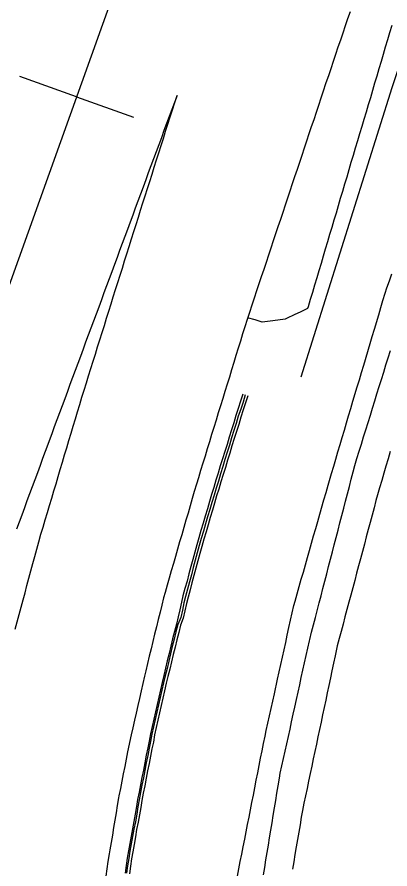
# Model space of a CAD drawing. Extents: x 1901471 to 1963503, y 756461 to 799997.
# Drawn here: x 1940875.5 to 1940925, y 780213.8 to 780327.1 of the extents above; entities that cross this region are included whole.
import ezdxf

# ---------------------------------------------------------------- set-up
doc = ezdxf.new("R2010")
doc.units = 0
for name, color, linetype in [('RD_EX_Conc', 7, 'Continuous'), ('RD_EX_DR_ErosCtrl', 7, 'Continuous'), ('RD_EX_GuardRail', 7, 'Continuous'), ('RD_EX_H2O', 7, 'Continuous'), ('RD_EX_Road', 7, 'Continuous'), ('RD_HC_Cl', 7, 'Continuous'), ('RD_HC_Data_Tic', 7, 'Continuous')]:
    doc.layers.add(name, color=color, linetype=linetype)

msp = doc.modelspace()

# ---------------------------------------------------------------- linework, layer by layer
at = {"layer": 'RD_EX_Conc'}
for points in [[(1940905.45, 780276.97), (1940905.15, 780276.01), (1940904.84, 780275.06), (1940904.5, 780274.12), (1940904.23, 780273.16), (1940903.92, 780272.2), (1940903.63, 780271.25), (1940903.34, 780270.29), (1940903.04, 780269.34), (1940902.75, 780268.38), (1940902.45, 780267.43), (1940902.16, 780266.47), (1940901.87, 780265.51), (1940901.57, 780264.56), (1940901.29, 780263.64), (1940901.01, 780262.68), (1940900.74, 780261.72), (1940900.45, 780260.76), (1940900.16, 780259.8), (1940899.88, 780258.84), (1940899.6, 780257.88), (1940899.33, 780256.92), (1940899.06, 780255.96), (1940898.8, 780254.99), (1940898.54, 780254.03), (1940898.28, 780253.06), (1940898.03, 780252.09), (1940897.76, 780251.13), (1940897.49, 780250.16), (1940897.29, 780249.29), (1940897.09, 780248.31), (1940896.86, 780247.34), (1940896.61, 780246.37), (1940896.37, 780245.4), (1940896.12, 780244.43), (1940895.88, 780243.46), (1940895.65, 780242.49), (1940895.41, 780241.52), (1940895.17, 780240.55), (1940894.94, 780239.57), (1940894.71, 780238.64), (1940894.49, 780237.67), (1940894.27, 780236.69), (1940894.05, 780235.72), (1940893.83, 780234.74), (1940893.61, 780233.76), (1940893.39, 780232.79), (1940893.17, 780231.81), (1940893, 780230.83), (1940892.81, 780229.93), (1940892.61, 780228.95), (1940892.42, 780227.97), (1940892.23, 780226.99), (1940892.04, 780226), (1940891.85, 780225.02), (1940891.66, 780224.04), (1940891.47, 780223.06), (1940891.32, 780222.13), (1940891.15, 780221.14), (1940890.98, 780220.16), (1940890.77, 780219.18), (1940890.61, 780218.19), (1940890.43, 780217.21), (1940890.25, 780216.23), (1940890.09, 780215.28), (1940890.09, 780215.28), (1940889.94, 780214.29), (1940889.8, 780213.3)], [(1940905.77, 780276.87), (1940905.48, 780275.91), (1940905.16, 780274.96), (1940904.82, 780274.02), (1940904.55, 780273.06), (1940904.25, 780272.11), (1940903.95, 780271.15), (1940903.66, 780270.19), (1940903.37, 780269.24), (1940903.07, 780268.28), (1940902.78, 780267.33), (1940902.49, 780266.37), (1940902.19, 780265.41), (1940901.9, 780264.46), (1940901.62, 780263.54), (1940901.34, 780262.58), (1940901.06, 780261.62), (1940900.77, 780260.67), (1940900.48, 780259.71), (1940900.21, 780258.75), (1940899.93, 780257.79), (1940899.65, 780256.83), (1940899.38, 780255.86), (1940899.13, 780254.9), (1940898.86, 780253.93), (1940898.61, 780252.96), (1940898.35, 780252), (1940898.09, 780251.03), (1940897.82, 780250.07), (1940897.62, 780249.21), (1940897.42, 780248.23), (1940897.19, 780247.26), (1940896.81, 780246.32), (1940896.56, 780245.35), (1940896.31, 780244.38), (1940896.07, 780243.41), (1940895.84, 780242.44), (1940895.6, 780241.47), (1940895.37, 780240.5), (1940895.13, 780239.53), (1940894.91, 780238.6), (1940894.69, 780237.62), (1940894.47, 780236.65), (1940894.25, 780235.67), (1940894.03, 780234.7), (1940893.81, 780233.72), (1940893.59, 780232.75), (1940893.37, 780231.77), (1940893.19, 780230.78), (1940893, 780229.89), (1940892.81, 780228.91), (1940892.62, 780227.93), (1940892.43, 780226.95), (1940892.24, 780225.97), (1940892.04, 780224.98), (1940891.85, 780224), (1940891.66, 780223.02), (1940891.51, 780222.1), (1940891.35, 780221.11), (1940891.18, 780220.12), (1940890.97, 780219.15), (1940890.8, 780218.16), (1940890.62, 780217.18), (1940890.45, 780216.19), (1940890.29, 780215.25), (1940890.29, 780215.25), (1940890.14, 780214.26), (1940890, 780213.27)], [(1940906.11, 780276.76), (1940905.81, 780275.81), (1940905.5, 780274.86), (1940905.16, 780273.92), (1940904.89, 780272.95), (1940904.58, 780272), (1940904.29, 780271.05), (1940904, 780270.09), (1940903.7, 780269.13), (1940903.41, 780268.18), (1940903.12, 780267.22), (1940902.82, 780266.27), (1940902.53, 780265.31), (1940902.24, 780264.35), (1940901.96, 780263.45), (1940901.68, 780262.49), (1940901.4, 780261.52), (1940901.11, 780260.57), (1940900.82, 780259.61), (1940900.55, 780258.65), (1940900.27, 780257.69), (1940899.99, 780256.73), (1940899.72, 780255.76), (1940899.47, 780254.8), (1940899.2, 780253.83), (1940898.95, 780252.87), (1940898.69, 780251.9), (1940898.43, 780250.94), (1940898.16, 780249.97), (1940897.96, 780249.13), (1940897.76, 780248.15), (1940897.53, 780247.17), (1940897.17, 780246.23), (1940896.92, 780245.26), (1940896.67, 780244.3), (1940896.44, 780243.32), (1940896.2, 780242.35), (1940895.97, 780241.38), (1940895.73, 780240.41), (1940895.49, 780239.44), (1940895.27, 780238.52), (1940895.05, 780237.54), (1940894.83, 780236.56), (1940894.61, 780235.59), (1940894.39, 780234.61), (1940894.17, 780233.64), (1940893.95, 780232.66), (1940893.73, 780231.69), (1940893.56, 780230.7), (1940893.37, 780229.82), (1940893.18, 780228.84), (1940892.98, 780227.86), (1940892.79, 780226.88), (1940892.6, 780225.89), (1940892.41, 780224.91), (1940892.22, 780223.93), (1940892.03, 780222.95), (1940891.88, 780222.03), (1940891.71, 780221.05), (1940891.55, 780220.06), (1940891.34, 780219.08), (1940891.17, 780218.1), (1940890.99, 780217.11), (1940890.81, 780216.13), (1940890.66, 780215.19), (1940890.66, 780215.19), (1940890.51, 780214.2), (1940890.37, 780213.21)]]:
    msp.add_lwpolyline(points, dxfattribs=at)
at = {"layer": 'RD_EX_DR_ErosCtrl'}
for points in [[(1940904.73, 780212.87), (1940904.92, 780213.85), (1940905.11, 780214.83), (1940905.31, 780215.81), (1940905.5, 780216.79), (1940905.69, 780217.78), (1940905.88, 780218.76), (1940906.08, 780219.74), (1940906.27, 780220.72), (1940906.46, 780221.7), (1940906.65, 780222.68), (1940906.85, 780223.66), (1940907.04, 780224.64), (1940907.23, 780225.63), (1940907.42, 780226.61), (1940907.62, 780227.59), (1940907.81, 780228.57), (1940908, 780229.55), (1940908.19, 780230.53), (1940908.39, 780231.51), (1940908.55, 780232.25), (1940908.77, 780233.23), (1940908.98, 780234.2), (1940909.2, 780235.18), (1940909.41, 780236.15), (1940909.63, 780237.13), (1940910.06, 780239.08), (1940910.28, 780240.06), (1940910.49, 780241.04), (1940910.71, 780242.01), (1940910.92, 780242.99), (1940911.14, 780243.96), (1940911.35, 780244.94), (1940911.57, 780245.92), (1940912, 780247.87), (1940912.22, 780248.85), (1940912.39, 780249.46), (1940912.67, 780250.43), (1940912.94, 780251.39), (1940913.21, 780252.35), (1940913.48, 780253.31), (1940913.76, 780254.28), (1940914.03, 780255.24), (1940914.3, 780256.2), (1940914.58, 780257.16), (1940914.85, 780258.12), (1940915.12, 780259.09), (1940915.39, 780260.05), (1940915.67, 780261.01), (1940916.21, 780262.93), (1940916.49, 780263.9), (1940916.76, 780264.86), (1940916.94, 780265.47), (1940917.22, 780266.43), (1940917.51, 780267.38), (1940917.79, 780268.34), (1940918.08, 780269.3), (1940918.36, 780270.26), (1940918.65, 780271.22), (1940918.93, 780272.18), (1940919.22, 780273.14), (1940919.5, 780274.09), (1940919.79, 780275.05), (1940920.07, 780276.01), (1940920.64, 780277.93), (1940920.93, 780278.89), (1940921.21, 780279.85), (1940921.5, 780280.8), (1940922.35, 780283.68), (1940922.64, 780284.64), (1940922.92, 780285.6), (1940923.49, 780287.51), (1940923.78, 780288.47), (1940924.06, 780289.43), (1940924.35, 780290.39), (1940924.58, 780291.08), (1940924.91, 780292.03), (1940925.23, 780292.98)], [(1940925.01, 780269.34), (1940924.73, 780268.37), (1940924.45, 780267.41), (1940924.17, 780266.45), (1940923.89, 780265.49), (1940923.61, 780264.53), (1940923.33, 780263.57), (1940923.13, 780262.82), (1940922.87, 780261.85), (1940922.62, 780260.88), (1940922.36, 780259.92), (1940922.1, 780258.95), (1940921.84, 780257.99), (1940921.59, 780257.02), (1940921.33, 780256.05), (1940921.07, 780255.09), (1940920.81, 780254.12), (1940920.55, 780253.15), (1940920.3, 780252.19), (1940920.04, 780251.22), (1940919.78, 780250.26), (1940919.52, 780249.29), (1940919.26, 780248.32), (1940919.01, 780247.36), (1940918.75, 780246.39), (1940918.49, 780245.43), (1940918.23, 780244.46), (1940917.97, 780243.49), (1940917.69, 780242.16), (1940917.49, 780241.18), (1940917.28, 780240.2), (1940917.07, 780239.23), (1940916.87, 780238.25), (1940916.66, 780237.27), (1940916.45, 780236.29), (1940916.25, 780235.31), (1940916.04, 780234.33), (1940915.83, 780233.36), (1940915.63, 780232.38), (1940915.42, 780231.4), (1940915.21, 780230.42), (1940915.01, 780229.44), (1940914.8, 780228.46), (1940914.59, 780227.49), (1940914.39, 780226.51), (1940914.18, 780225.53), (1940913.98, 780224.55), (1940913.77, 780223.57), (1940913.56, 780222.59), (1940913.36, 780221.61), (1940913.2, 780220.71), (1940913.04, 780219.72), (1940912.87, 780218.74), (1940912.7, 780217.75), (1940912.54, 780216.76), (1940912.37, 780215.78), (1940912.21, 780214.79), (1940912.04, 780213.81)]]:
    msp.add_lwpolyline(points, dxfattribs=at)
at = {"layer": 'RD_EX_GuardRail'}
msp.add_lwpolyline([(1940913.18, 780279.28), (1940925.3, 780317.73), (1940942.35, 780369.57), (1940948.63, 780390.95), (1940956.26, 780413.32)], dxfattribs=at)
at = {"layer": 'RD_EX_H2O'}
msp.add_lwpolyline([(1940908.18, 780213.07), (1940908.35, 780214.05), (1940908.51, 780215.04), (1940908.67, 780216.03), (1940908.84, 780217.01), (1940909, 780218), (1940909.16, 780218.99), (1940909.33, 780219.97), (1940909.49, 780220.96), (1940909.65, 780221.95), (1940909.82, 780222.93), (1940909.98, 780223.92), (1940910.14, 780224.9), (1940910.31, 780225.89), (1940910.42, 780226.58), (1940910.64, 780227.56), (1940910.85, 780228.54), (1940911.07, 780229.51), (1940911.5, 780231.47), (1940911.71, 780232.44), (1940911.92, 780233.42), (1940912.14, 780234.4), (1940912.35, 780235.37), (1940912.57, 780236.35), (1940912.78, 780237.33), (1940913, 780238.3), (1940913.21, 780239.28), (1940913.43, 780240.26), (1940913.64, 780241.23), (1940913.86, 780242.21), (1940914.07, 780243.19), (1940914.29, 780244.16), (1940914.33, 780244.36), (1940914.58, 780245.33), (1940915.08, 780247.26), (1940915.58, 780249.2), (1940915.83, 780250.17), (1940916.08, 780251.14), (1940916.33, 780252.1), (1940916.58, 780253.07), (1940916.83, 780254.04), (1940917.34, 780255.98), (1940917.59, 780256.95), (1940917.84, 780257.91), (1940918.09, 780258.88), (1940918.34, 780259.85), (1940918.59, 780260.82), (1940918.84, 780261.79), (1940919.09, 780262.75), (1940919.34, 780263.72), (1940919.59, 780264.69), (1940919.84, 780265.66), (1940920.09, 780266.63), (1940920.31, 780267.46), (1940920.6, 780268.42), (1940920.9, 780269.37), (1940921.2, 780270.33), (1940921.49, 780271.28), (1940921.79, 780272.24), (1940922.08, 780273.19), (1940922.38, 780274.15), (1940922.67, 780275.1), (1940922.97, 780276.06), (1940923.26, 780277.01), (1940923.56, 780277.97), (1940923.86, 780278.92), (1940924.15, 780279.88), (1940924.45, 780280.84), (1940924.74, 780281.79), (1940925.04, 780282.75)], dxfattribs=at)
at = {"layer": 'RD_EX_Road'}
for points in [[(1940919.68, 780327.81), (1940919.36, 780326.87), (1940919.04, 780325.92), (1940918.72, 780324.97), (1940918.4, 780324.02), (1940918.08, 780323.08), (1940917.76, 780322.13), (1940917.44, 780321.18), (1940917.12, 780320.23), (1940916.8, 780319.29), (1940916.48, 780318.34), (1940916.44, 780318.2), (1940916.12, 780317.25), (1940915.8, 780316.3), (1940915.49, 780315.35), (1940915.17, 780314.4), (1940914.86, 780313.45), (1940914.54, 780312.51), (1940914.22, 780311.56), (1940913.91, 780310.61), (1940913.59, 780309.66), (1940913.27, 780308.71), (1940912.96, 780307.76), (1940912.64, 780306.81), (1940912.32, 780305.87), (1940912.01, 780304.92), (1940911.69, 780303.97), (1940911.38, 780303.02), (1940911.06, 780302.07), (1940910.74, 780301.12), (1940910.43, 780300.17), (1940910.11, 780299.23), (1940909.79, 780298.28), (1940909.48, 780297.33), (1940909.16, 780296.38), (1940908.84, 780295.43), (1940908.53, 780294.48), (1940908.21, 780293.53), (1940907.9, 780292.58), (1940907.58, 780291.64), (1940907.26, 780290.69), (1940906.95, 780289.74), (1940906.63, 780288.79), (1940906.31, 780287.84), (1940906, 780286.89), (1940905.7, 780285.93), (1940905.41, 780284.98), (1940905.12, 780284.02), (1940904.82, 780283.07), (1940904.53, 780282.11), (1940904.24, 780281.16), (1940903.94, 780280.2), (1940903.65, 780279.24), (1940903.36, 780278.29), (1940903.06, 780277.33), (1940902.77, 780276.38), (1940902.47, 780275.42), (1940902.18, 780274.46), (1940901.89, 780273.51), (1940901.59, 780272.55), (1940901.3, 780271.6), (1940901.01, 780270.64), (1940900.71, 780269.68), (1940900.42, 780268.73), (1940900.13, 780267.77), (1940899.83, 780266.82), (1940899.54, 780265.86), (1940899.27, 780264.99), (1940899, 780264.03), (1940898.72, 780263.07), (1940898.44, 780262.11), (1940898.16, 780261.15), (1940897.89, 780260.19), (1940897.61, 780259.23), (1940897.33, 780258.27), (1940897.05, 780257.31), (1940896.78, 780256.35), (1940896.5, 780255.39), (1940896.22, 780254.43), (1940895.94, 780253.47), (1940895.66, 780252.51), (1940895.39, 780251.55), (1940895.11, 780250.59), (1940894.91, 780249.9), (1940894.67, 780248.93), (1940894.44, 780247.96), (1940894.2, 780246.99), (1940893.96, 780246.02), (1940893.73, 780245.04), (1940893.49, 780244.07), (1940893.26, 780243.1), (1940893.02, 780242.13), (1940892.78, 780241.16), (1940892.55, 780240.19), (1940892.37, 780239.45), (1940892.15, 780238.48), (1940891.93, 780237.5), (1940891.71, 780236.52), (1940891.49, 780235.55), (1940891.27, 780234.57), (1940891.05, 780233.6), (1940890.83, 780232.62), (1940890.61, 780231.65), (1940890.39, 780230.67), (1940890.33, 780230.41), (1940890.14, 780229.43), (1940889.94, 780228.45), (1940889.75, 780227.47), (1940889.56, 780226.49), (1940889.37, 780225.5), (1940889.18, 780224.52), (1940888.99, 780223.54), (1940888.94, 780223.28), (1940888.77, 780222.29), (1940888.6, 780221.31), (1940888.44, 780220.32), (1940888.27, 780219.33), (1940888.11, 780218.35), (1940887.94, 780217.36), (1940887.77, 780216.38), (1940887.68, 780215.83), (1940887.53, 780214.84), (1940887.38, 780213.86), (1940887.23, 780212.87)], [(1940925.23, 780325.96), (1940924.94, 780325.01), (1940924.66, 780324.05), (1940924.37, 780323.09), (1940924.09, 780322.13), (1940923.8, 780321.17), (1940923.52, 780320.21), (1940923.23, 780319.25), (1940922.95, 780318.3), (1940922.66, 780317.34), (1940922.38, 780316.38), (1940922.09, 780315.42), (1940921.81, 780314.46), (1940921.52, 780313.5), (1940921.24, 780312.54), (1940920.95, 780311.59), (1940920.67, 780310.63), (1940920.38, 780309.67), (1940920.1, 780308.71), (1940919.81, 780307.75), (1940919.53, 780306.79), (1940919.24, 780305.83), (1940918.96, 780304.88), (1940918.68, 780303.92), (1940918.39, 780302.96), (1940918.11, 780302), (1940917.82, 780301.04), (1940917.54, 780300.08), (1940917.25, 780299.12), (1940916.97, 780298.17), (1940916.68, 780297.21), (1940916.4, 780296.25), (1940916.11, 780295.29), (1940915.83, 780294.33), (1940915.54, 780293.37), (1940915.26, 780292.42), (1940914.97, 780291.46), (1940914.69, 780290.5), (1940914.4, 780289.54), (1940914.12, 780288.58), (1940914.05, 780288.36), (1940913.15, 780287.93), (1940912.25, 780287.5), (1940911.35, 780287.07), (1940911.07, 780286.93), (1940910.07, 780286.81), (1940909.08, 780286.68), (1940908.01, 780286.54), (1940907.06, 780286.83), (1940906.08, 780287.13)], [(1940875.21, 780245.74), (1940875.47, 780246.71), (1940875.73, 780247.67), (1940875.99, 780248.64), (1940876.25, 780249.6), (1940876.51, 780250.57), (1940876.77, 780251.53), (1940877.03, 780252.5), (1940877.29, 780253.46), (1940877.55, 780254.43), (1940877.81, 780255.39), (1940877.81, 780255.39), (1940878.07, 780256.36), (1940878.33, 780257.33), (1940878.63, 780258.34), (1940878.92, 780259.3), (1940879.2, 780260.26), (1940879.49, 780261.21), (1940879.77, 780262.17), (1940880.06, 780263.13), (1940880.35, 780264.09), (1940880.63, 780265.05), (1940880.92, 780266.01), (1940881.2, 780266.96), (1940881.49, 780267.92), (1940881.77, 780268.88), (1940882.06, 780269.84), (1940882.34, 780270.8), (1940882.63, 780271.76), (1940882.91, 780272.71), (1940883.2, 780273.67), (1940883.49, 780274.63), (1940883.77, 780275.59), (1940884.06, 780276.55), (1940884.36, 780277.51), (1940884.66, 780278.46), (1940884.96, 780279.42), (1940885.25, 780280.37), (1940885.55, 780281.33), (1940885.85, 780282.28), (1940886.15, 780283.24), (1940886.45, 780284.19), (1940886.75, 780285.14), (1940887.05, 780286.1), (1940887.35, 780287.05), (1940887.64, 780288.01), (1940887.94, 780288.96), (1940888.24, 780289.91), (1940888.54, 780290.87), (1940888.84, 780291.82), (1940889.14, 780292.78), (1940889.44, 780293.73), (1940889.74, 780294.69), (1940890.04, 780295.64), (1940890.33, 780296.59), (1940890.66, 780297.62), (1940890.96, 780298.58), (1940891.27, 780299.53), (1940891.57, 780300.48), (1940891.87, 780301.44), (1940892.17, 780302.39), (1940892.47, 780303.34), (1940892.78, 780304.3), (1940893.08, 780305.25), (1940893.38, 780306.2), (1940893.68, 780307.16), (1940893.98, 780308.11), (1940894.29, 780309.06), (1940894.59, 780310.02), (1940894.89, 780310.97), (1940895.19, 780311.92), (1940895.5, 780312.88), (1940895.8, 780313.83), (1940896.1, 780314.78), (1940896.4, 780315.74), (1940896.7, 780316.69), (1940896.36, 780315.75), (1940896.01, 780314.81), (1940895.66, 780313.88), (1940895.32, 780312.94), (1940894.97, 780312), (1940894.62, 780311.06), (1940894.28, 780310.12), (1940893.93, 780309.19), (1940893.58, 780308.25), (1940893.24, 780307.31), (1940892.89, 780306.37), (1940892.54, 780305.44), (1940892.2, 780304.5), (1940891.85, 780303.56), (1940891.5, 780302.62), (1940891.15, 780301.68), (1940890.81, 780300.75), (1940890.46, 780299.81), (1940890.11, 780298.87), (1940889.77, 780297.93), (1940889.42, 780296.99), (1940889.07, 780296.06), (1940888.73, 780295.12), (1940888.38, 780294.18), (1940888.03, 780293.24), (1940887.69, 780292.31), (1940887.34, 780291.37), (1940886.99, 780290.43), (1940886.65, 780289.49), (1940886.3, 780288.55), (1940885.95, 780287.62), (1940885.6, 780286.68), (1940885.26, 780285.74), (1940884.91, 780284.8), (1940884.56, 780283.86), (1940884.22, 780282.93), (1940883.87, 780281.99), (1940883.52, 780281.05), (1940883.18, 780280.11), (1940882.83, 780279.18), (1940882.48, 780278.24), (1940882.14, 780277.3), (1940881.79, 780276.36), (1940881.44, 780275.42), (1940881.1, 780274.49), (1940880.75, 780273.55), (1940880.4, 780272.61), (1940880.05, 780271.67), (1940879.71, 780270.74), (1940879.54, 780270.27), (1940879.19, 780269.33), (1940878.85, 780268.39), (1940878.5, 780267.46), (1940878.15, 780266.52), (1940877.81, 780265.58), (1940877.46, 780264.64), (1940877.12, 780263.7), (1940876.77, 780262.76), (1940876.43, 780261.83), (1940876.08, 780260.89), (1940875.73, 780259.95), (1940875.39, 780259.01)]]:
    msp.add_lwpolyline(points, dxfattribs=at)
at = {"layer": 'RD_HC_Cl'}
msp.add_line((1941934.1, 783249.34), (1940101.04, 778132.85), dxfattribs=at)
at = {"layer": 'RD_HC_Data_Tic'}
for q in [(1940875.83, 780319.2), (1940890.9, 780313.8)]:
    msp.add_line((1940883.37, 780316.5), q, dxfattribs=at)

doc.saveas('drawing.dxf')
